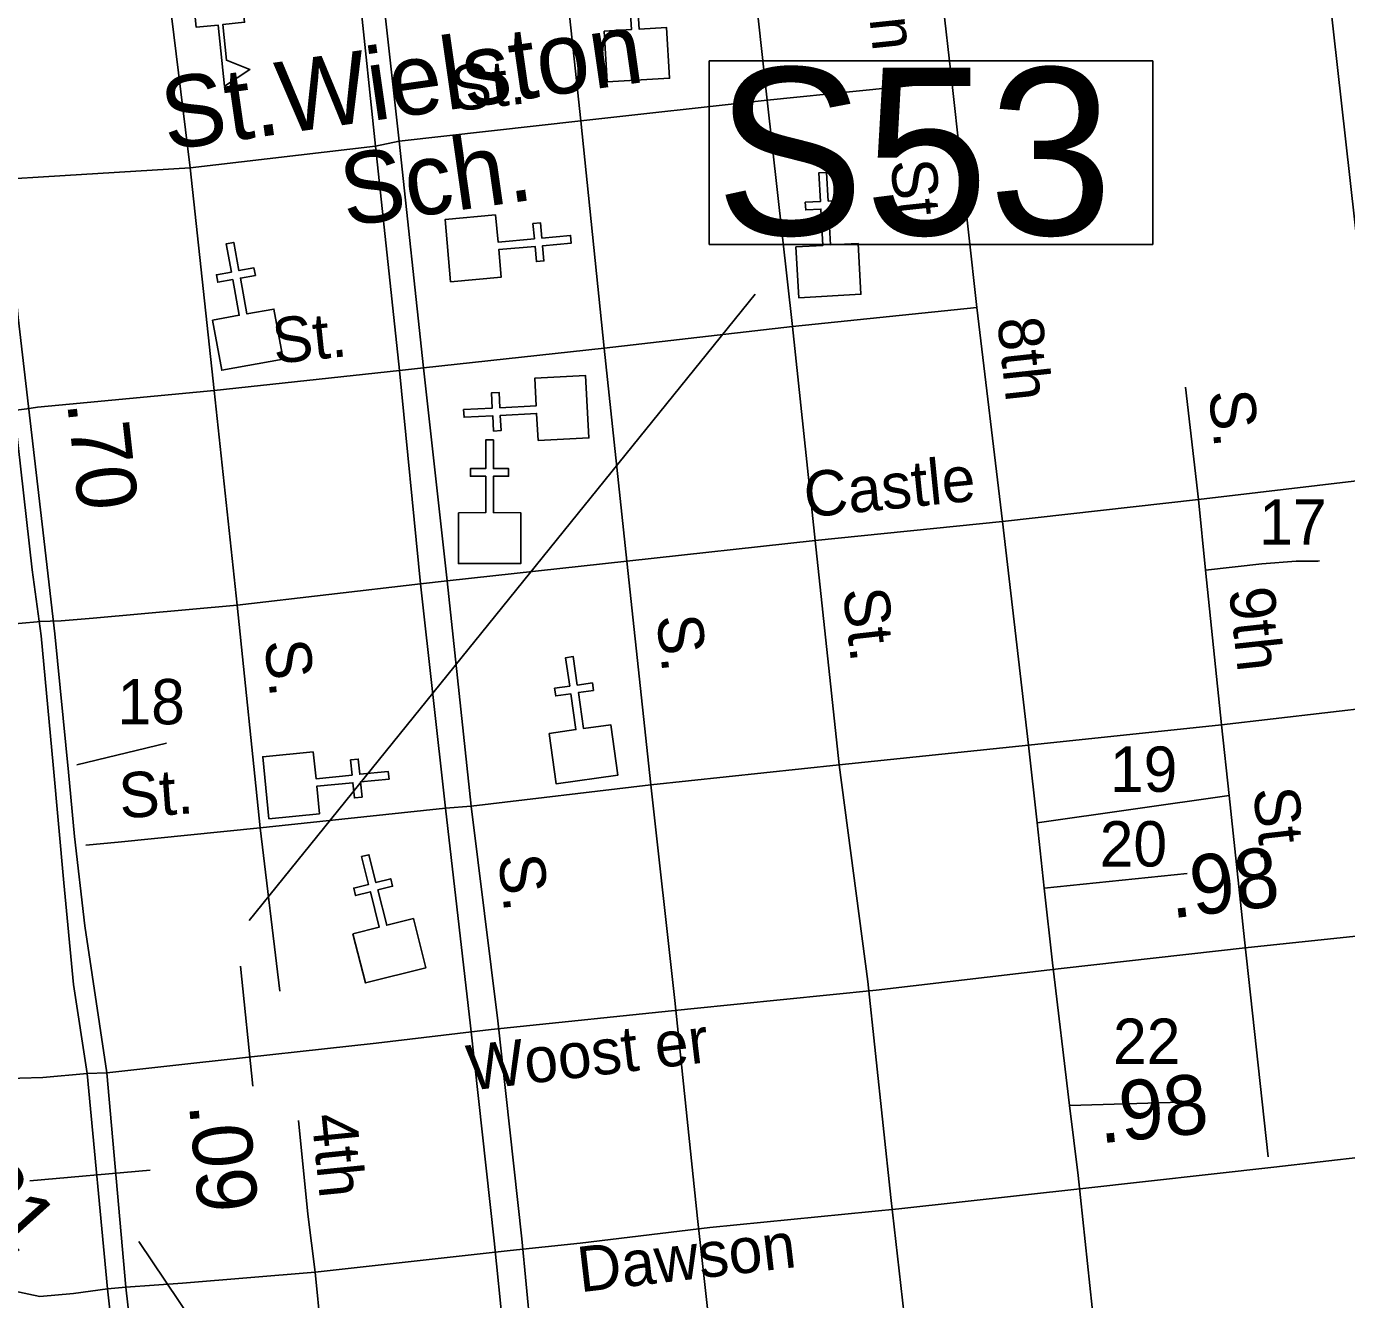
# Model space of a CAD drawing. Extents: x 2290055 to 2389491, y 66597 to 237875.
# Drawn here: x 2318827 to 2321593, y 174273 to 176940 of the extents above; entities that cross this region are included whole.
import ezdxf

# ---------------------------------------------------------------- set-up
doc = ezdxf.new("R2010")
doc.units = 0
for name, color, linetype in [('Exist Cultural Church CELL', 7, 'Continuous'), ('Exist Cultural Educational Facility Elementary CELL', 7, 'Continuous'), ('Exist Cultural Educational Facility Elementary Label', 7, 'Continuous'), ('Exist Road Non-System Type 51', 7, 'Continuous'), ('Exist Road Non-System Type 51 Label', 7, 'Continuous'), ('Exist Road Primary US Attributed', 7, 'Continuous'), ('Exist Road Primary US Divided Attributed', 7, 'Continuous'), ('Exist Road Primary US Label', 7, 'Continuous'), ('Exist Road Primary US Mileage Hundredths English Label', 7, 'Continuous'), ('Exist Road Primary US Structure Ovrhead Sign CELL', 7, 'Continuous'), ('Exist Road Primary US Structure Ovrhead Sign Number Label', 7, 'Continuous'), ('Exist Road Primary US UnDivided 4 Lane Attributed', 7, 'Continuous')]:
    doc.layers.add(name, color=color, linetype=linetype)

msp = doc.modelspace()

# ---------------------------------------------------------------- linework, layer by layer
at = {"layer": 'Exist Cultural Church CELL'}
for points in [[(2320037.5, 176929.9), (2320094.3, 176933.3), (2320089.9, 177009.3), (2320057.9, 177007.4), (2320057, 177023.4), (2320088.9, 177025.3), (2320085.4, 177085.3), (2320101.4, 177086.2), (2320104.9, 177026.2), (2320136.9, 177028.1), (2320137.8, 177012.1), (2320105.9, 177010.3), (2320110.3, 176934.3), (2320167.9, 176937.5), (2320174.2, 176831.3), (2320043.8, 176823.6)], [(2320438.9, 176477.9), (2320495.7, 176481.2), (2320491.5, 176557.2), (2320459.6, 176555.4), (2320458.7, 176571.4), (2320490.6, 176573.2), (2320487.3, 176633.2), (2320503.3, 176634.1), (2320506.6, 176574.1), (2320538.6, 176575.8), (2320539.5, 176559.9), (2320507.5, 176558.1), (2320511.7, 176482.1), (2320569.3, 176485.2), (2320575.2, 176378.9), (2320444.8, 176371.6)], [(2319809.9, 176544.9), (2319815.2, 176488.2), (2319891, 176495.1), (2319888.1, 176527), (2319904, 176528.4), (2319906.9, 176496.6), (2319966.8, 176502), (2319968.2, 176486.1), (2319908.3, 176480.6), (2319911.2, 176448.7), (2319895.3, 176447.3), (2319892.4, 176479.2), (2319816.6, 176472.3), (2319821.7, 176414.9), (2319715.7, 176405.2), (2319703.9, 176535.3)], [(2319216.9, 176324.5), (2319272.9, 176334.8), (2319259.3, 176409.7), (2319227.8, 176404), (2319224.9, 176419.7), (2319256.4, 176425.4), (2319245.7, 176484.6), (2319261.4, 176487.5), (2319272.2, 176428.3), (2319303.7, 176434), (2319306.5, 176418.3), (2319275.1, 176412.6), (2319288.7, 176337.7), (2319345.4, 176347.9), (2319364.5, 176243.2), (2319236, 176219.8)], [(2319898.9, 176072.3), (2319895.7, 176129.2), (2319819.7, 176125.1), (2319821.4, 176093.2), (2319805.5, 176092.3), (2319803.8, 176124.3), (2319743.7, 176121.1), (2319742.9, 176137.1), (2319802.9, 176140.3), (2319801.2, 176172.2), (2319817.2, 176173.1), (2319818.9, 176141.1), (2319894.9, 176145.2), (2319891.9, 176202.8), (2319998.2, 176208.4), (2320005.2, 176078)], [(2319732.1, 175921.2), (2319789.1, 175921.4), (2319789.1, 175997.5), (2319757.1, 175997.5), (2319757.1, 176013.5), (2319789.1, 176013.5), (2319789.1, 176073.6), (2319805.1, 176073.6), (2319805.1, 176013.5), (2319837.1, 176013.5), (2319837.1, 175997.5), (2319805.1, 175997.5), (2319805.1, 175921.4), (2319862.7, 175921.2), (2319862.7, 175814.8), (2319732.1, 175814.8)], [(2319921.8, 175458.6), (2319978.1, 175466.8), (2319967.4, 175542.1), (2319935.7, 175537.6), (2319933.4, 175553.4), (2319965.1, 175558), (2319956.6, 175617.5), (2319972.5, 175619.8), (2319981, 175560.2), (2320012.6, 175564.8), (2320014.9, 175548.9), (2319983.2, 175544.4), (2319994, 175469), (2320051.1, 175477.1), (2320066.2, 175371.7), (2319936.9, 175353.2)], [(2319427.8, 175420.6), (2319433.6, 175364), (2319509.3, 175371.6), (2319506.2, 175403.4), (2319522.1, 175405), (2319525.2, 175373.2), (2319585.1, 175379.1), (2319586.7, 175363.2), (2319526.8, 175357.2), (2319530, 175325.4), (2319514.1, 175323.8), (2319510.9, 175355.6), (2319435.2, 175348.1), (2319440.8, 175290.7), (2319334.9, 175280.1), (2319321.9, 175410.1)], [(2319511, 175039.3), (2319566.2, 175053.3), (2319547.6, 175127.1), (2319516.6, 175119.3), (2319512.7, 175134.8), (2319543.7, 175142.6), (2319529, 175201), (2319544.5, 175204.9), (2319559.2, 175146.6), (2319590.3, 175154.4), (2319594.2, 175138.9), (2319563.2, 175131.1), (2319581.8, 175057.2), (2319637.7, 175071.2), (2319663.7, 174968), (2319537.1, 174936.1)]]:
    msp.add_lwpolyline(points, close=True, dxfattribs=at)
at = {"layer": 'Exist Cultural Educational Facility Elementary CELL'}
msp.add_lwpolyline([(2319273.7, 177046), (2319283.9, 176948.6), (2319238.1, 176943.8), (2319246, 176869.1), (2319295.3, 176849.9), (2319242, 176815), (2319228.6, 176942.8), (2319182.8, 176938), (2319172.5, 177035.3)], close=True, dxfattribs=at)
at = {"layer": 'Exist Road Non-System Type 51'}
for p, q in [((2320765.3, 176824.7), (2320713, 177285.1)), ((2320378.6, 176785.5), (2320328.3, 177243.6)), ((2319988.2, 176742.1), (2319940.3, 177196.4)), ((2319558, 176689), (2319509.9, 177151.1)), ((2319607.9, 176699.2), (2319557.6, 177157.3)), ((2319169.9, 176643.7), (2319113.7, 177103.6)), ((2320378.6, 176785.5), (2320765.3, 176824.7)), ((2320817.9, 176350.9), (2320765.3, 176824.7)), ((2319988.2, 176742.1), (2320378.6, 176785.5)), ((2320431.5, 176311.3), (2320378.6, 176785.5)), ((2319607.9, 176699.2), (2319988.2, 176742.1)), ((2320037.2, 176265.9), (2319988.2, 176742.1)), ((2319169.9, 176643.7), (2319558, 176689)), ((2319558, 176689), (2319607.9, 176699.2)), ((2319608.8, 176219.1), (2319558, 176689)), ((2319658.5, 176225), (2319607.9, 176699.2)), ((2318862.6, 176624.8), (2318795, 176620.4)), ((2319169.9, 176643.7), (2318862.6, 176624.8)), ((2319220.2, 176177.4), (2319169.9, 176643.7)), ((2320431.5, 176311.3), (2320817.9, 176350.9)), ((2320871.7, 175902.8), (2320817.9, 176350.9)), ((2320037.2, 176265.9), (2320431.5, 176311.3)), ((2320479.1, 175863.3), (2320431.5, 176311.3)), ((2319658.5, 176225), (2320037.2, 176265.9)), ((2320084.7, 175819.4), (2320037.2, 176265.9)), ((2319220.2, 176177.4), (2319608.8, 176219.1)), ((2319608.8, 176219.1), (2319658.5, 176225)), ((2319652.4, 175772.5), (2319608.8, 176219.1)), ((2319708.3, 175778.6), (2319658.5, 176225)), ((2319220.2, 176177.4), (2318917.5, 176148.8)), ((2319268.2, 175727.4), (2319220.2, 176177.4)), ((2321282.1, 175948.9), (2321254.8, 176184.1)), ((2318917.5, 176148.8), (2318850.1, 176142.2)), ((2318827.8, 176138.9), (2318805.5, 176135.7)), ((2318850.1, 176142.2), (2318827.8, 176138.9)), ((2321668.2, 175994.4), (2321282.1, 175948.9)), ((2321282.1, 175948.9), (2320871.7, 175902.8)), ((2321297.3, 175801.2), (2321282.1, 175948.9)), ((2320871.7, 175902.8), (2320479.1, 175863.3)), ((2320926.4, 175434.6), (2320871.7, 175902.8)), ((2320479.1, 175863.3), (2320084.7, 175819.4)), ((2320529.9, 175393), (2320479.1, 175863.3)), ((2320084.7, 175819.4), (2319708.3, 175778.6)), ((2320135.1, 175351.5), (2320084.7, 175819.4)), ((2321330.7, 175476.9), (2321297.3, 175801.2)), ((2319652.4, 175772.5), (2319268.2, 175727.4)), ((2319708.3, 175778.6), (2319652.4, 175772.5)), ((2319705.2, 175302.3), (2319652.4, 175772.5)), ((2319758.8, 175306.4), (2319708.3, 175778.6)), ((2319268.2, 175727.4), (2318966.9, 175700.6)), ((2319316.6, 175261), (2319268.2, 175727.4)), ((2318876.9, 175693.8), (2318854.3, 175693)), ((2318899.5, 175694.7), (2318876.9, 175693.8)), ((2318966.9, 175700.6), (2318899.5, 175694.7)), ((2321721.1, 175522.2), (2321330.7, 175476.9)), ((2321330.7, 175476.9), (2320926.4, 175434.6)), ((2321346.4, 175329.2), (2321330.7, 175476.9)), ((2320926.4, 175434.6), (2320529.9, 175393)), ((2320944.2, 175271.8), (2320926.4, 175434.6)), ((2320529.9, 175393), (2320135.1, 175351.5)), ((2320589.9, 174939.2), (2320529.9, 175393)), ((2320135.1, 175351.5), (2319758.8, 175306.4)), ((2320185.2, 174899.2), (2320135.1, 175351.5)), ((2321378.7, 175026.6), (2321346.4, 175329.2)), ((2319705.2, 175302.3), (2319316.6, 175261)), ((2319758.8, 175306.4), (2319705.2, 175302.3)), ((2319757, 174846.2), (2319705.2, 175302.3)), ((2319814.7, 174856.7), (2319758.8, 175306.4)), ((2320959.1, 175135), (2320944.2, 175271.8)), ((2319316.6, 175261), (2319018.8, 175231.3)), ((2319358, 174918.7), (2319316.6, 175261)), ((2319018.8, 175231.3), (2318951.5, 175224.6)), ((2320976.3, 174978.5), (2320959.1, 175135)), ((2321428.5, 174572.3), (2321378.7, 175026.6)), ((2321012.3, 174679.5), (2320976.3, 174978.5)), ((2320637.7, 174486.9), (2320589.9, 174939.2)), ((2320233.1, 174443), (2320185.2, 174899.2)), ((2319864.9, 174400.5), (2319814.7, 174856.7)), ((2319807, 174396.3), (2319757, 174846.2)), ((2321030, 174532.6), (2321012.3, 174679.5)), ((2321080.8, 174054.5), (2321030, 174532.6)), ((2320692.7, 174008.9), (2320637.7, 174486.9)), ((2320286.2, 173963), (2320233.1, 174443)), ((2319807, 174396.3), (2319855.9, 173916.1)), ((2319909.8, 173920.2), (2319864.9, 174400.5)), ((2319477.7, 173868.9), (2319431.9, 174330.6))]:
    msp.add_line(p, q, dxfattribs=at)
for points in [[(2321668.2, 175994.4), (2321646.1, 176205.5), (2321599.3, 176623.7), (2321556.1, 177010.3), (2321519.7, 177374.8)], [(2321297.3, 175801.2), (2321414.8, 175814.3), (2321487.3, 175819.8), (2321532.5, 175819.8), (2321535.7, 175820.1)], [(2318854.3, 175693), (2318849.2, 175692.8), (2318786.8, 175687.3)], [(2318932.9, 175392.9), (2319120.4, 175438.7)], [(2320944.2, 175271.8), (2321346.4, 175329.2)], [(2320959.1, 175135), (2321258.8, 175165.2)], [(2321012.3, 174679.5), (2321246.6, 174686.4)], [(2319397.1, 174648.4), (2319416.7, 174452.1), (2319431.9, 174330.6)]]:
    msp.add_lwpolyline(points, dxfattribs=at)
at = {"layer": 'Exist Road Primary US Attributed'}
for points in [[(2318954, 174746.3), (2318861.5, 174737.8), (2318813.3, 174737), (2318723.4, 174736.1), (2318637.3, 174742.9), (2318564, 174757.4), (2318487.7, 174776.2), (2318403.3, 174801.7), (2318344.5, 174825.6), (2318266.9, 174859.7), (2318144.2, 174904.9)], [(2318144.2, 174904.9), (2318184.7, 174867.4), (2318237.1, 174841), (2318287.8, 174809.4), (2318341.9, 174773.6), (2318407.6, 174722.5), (2318463.5, 174655.8), (2318494.4, 174618.9), (2318552.9, 174532.4), (2318620.5, 174448.7), (2318677.5, 174376.5), (2318714.8, 174334), (2318759.9, 174303.4), (2318799, 174291.5), (2318855, 174279.6), (2318925.6, 174285.5), (2318996.9, 174295.7)], [(2318996.9, 174295.7), (2319035.2, 174299.1)]]:
    msp.add_lwpolyline(points, dxfattribs=at)
at = {"layer": 'Exist Road Primary US Divided Attributed'}
for p, q in [((2318954, 174746.3), (2318996.9, 174295.7)), ((2319035.2, 174299.1), (2318995.3, 174748))]:
    msp.add_line(p, q, dxfattribs=at)
for points in [[(2318954, 174746.3), (2318925.8, 174933), (2318905.4, 175146.1), (2318882.8, 175393.3), (2318857.6, 175663.5), (2318838.9, 175801.6), (2318803.5, 176117.8), (2318766.4, 176430.7), (2318749, 176592.6), (2318705.1, 176960.9), (2318697, 177057.2), (2318668.8, 177303.5), (2318653.1, 177503), (2318602.4, 177914.7), (2318601.1, 177963.3), (2318610.4, 177996.5)], [(2318610.4, 177996.5), (2318640.7, 177967.5), (2318659.5, 177740), (2318708, 177312.1), (2318756.6, 176877.3), (2318809.5, 176330.1), (2318859.8, 175897.1), (2318886.2, 175667.8), (2318915.2, 175378), (2318928, 175243.3), (2318949.3, 175055.8), (2318995.3, 174748)], [(2318996.9, 174295.7), (2319224.7, 172226.5), (2319248.7, 172005.9), (2319323.9, 171536)], [(2319323.9, 171536), (2319294.4, 172009.3), (2319272, 172212.1), (2319035.2, 174299.1)]]:
    msp.add_lwpolyline(points, dxfattribs=at)
at = {"layer": 'Exist Road Primary US Structure Ovrhead Sign CELL'}
for p, q in [((2319275.2, 174971.3), (2319301, 174719.7)), ((2318834.1, 174521.6), (2319086.1, 174543.7))]:
    msp.add_line(p, q, dxfattribs=at)
at = {"layer": 'Exist Road Primary US Structure Ovrhead Sign Number Label'}
msp.add_line((2319293.5, 175067.2), (2320353.8, 176379.1), dxfattribs=at)
msp.add_lwpolyline([(2320257.5, 176867.5), (2321186.5, 176867.5), (2321186.5, 176483.4), (2320257.5, 176483.4)], close=True, dxfattribs=at)
msp.add_lwpolyline([(2319062.3, 174394.3), (2319565.3, 173646.6), (2320727.7, 172749.4)], dxfattribs=at)
at = {"layer": 'Exist Road Primary US UnDivided 4 Lane Attributed'}
for points in [[(2324143.5, 175313.3), (2324011.8, 175301.1), (2323736.3, 175269.5), (2323357, 175227.1), (2322967.5, 175185.3), (2322577.9, 175138.4), (2322173.9, 175095), (2321777.9, 175051.5), (2321386.3, 175010.6), (2320995, 174966.3), (2320607.2, 174921.1), (2320218.5, 174881.9), (2319800.8, 174838.4), (2319559.6, 174810.3), (2319177.7, 174768.5), (2318995.3, 174748)], [(2319035.2, 174299.1), (2319154.1, 174307.6), (2319431.9, 174330.6), (2319840.6, 174375.6), (2319986.8, 174390.9), (2320258.7, 174424), (2320654.6, 174463.1), (2321040.3, 174505.6), (2321440.5, 174550.6), (2321828.8, 174594.8), (2322228.2, 174639), (2322628.4, 174683.2), (2323012.4, 174723.1), (2323406.6, 174765.6), (2323806, 174805.5), (2324048.2, 174836.8), (2324192.9, 174850.6)], [(2318995.3, 174748), (2318954, 174746.3)]]:
    msp.add_lwpolyline(points, dxfattribs=at)

# ---------------------------------------------------------------- texts
at = {"layer": 'Exist Cultural Educational Facility Elementary Label'}
for s, p in [('St.Wielston', (2319121, 176680.4)), ('Sch.', (2319495.9, 176520.7))]:
    msp.add_text(s, height=150, rotation=8.1326, dxfattribs=at).set_placement(p)
at = {"layer": 'Exist Road Non-System Type 51 Label'}
for s, rotation, p in [('Wilson', 276.0235, (2320560.5, 177265)), ('St.', 6.4437, (2319721.4, 176761.5)), ('St.', 276.0597, (2320636.7, 176657.5)), ('St.', 5.9935, (2319347.1, 176233.1)), ('8th', 276.168, (2320860.6, 176326.8)), ('S.', 276.1422, (2321303.4, 176174.5)), ('Castle', 5.7446, (2320460.4, 175910.9)), ('9th', 276.168, (2321346, 175760.9)), ('St.', 276.4719, (2320537.2, 175759.8)), ('S.', 276.1422, (2320146.7, 175703.7)), ('S.', 275.9155, (2319325.5, 175651.9)), ('St.', 4.2353, (2319024.2, 175280.5)), ('St.', 276.4719, (2321396.4, 175341.9)), ('S.', 276.2776, (2319815.3, 175201.8)), ('4th', 275.7611, (2319423.8, 174658.8))]:
    msp.add_text(s, height=95, rotation=rotation, dxfattribs=at).set_placement(p)
for s, p in [('17', (2321409.4, 175854.3)), ('18', (2319017.6, 175477.9)), ('19', (2321096.8, 175336.5)), ('20', (2321075.3, 175180.1)), ('22', (2321103.3, 174766.6))]:
    msp.add_text(s, height=95, dxfattribs=at).set_placement(p)
at = {"layer": 'Exist Road Primary US Label'}
for s, rotation, p in [('Woost er', 6.839, (2319755.8, 174710.4)), ('Dawson', 6.6469, (2319987, 174288.1))]:
    msp.add_text(s, height=95, rotation=rotation, dxfattribs=at).set_placement(p)
at = {"layer": 'Exist Road Primary US Mileage Hundredths English Label'}
for s, rotation, p in [('.70', 276.2917, (2318911.9, 176152)), ('.98', 6.8146, (2321226, 175071.3)), ('.98', 5.6938, (2321076.2, 174600)), ('.09', 275.1959, (2319167.4, 174682)), ('.21', 311.9238, (2318653.1, 174534.6))]:
    msp.add_text(s, height=125, rotation=rotation, dxfattribs=at).set_placement(p)
at = {"layer": 'Exist Road Primary US Structure Ovrhead Sign Number Label'}
msp.add_text('S53', height=350, dxfattribs=at).set_placement((2320270.1, 176503.2))

doc.saveas('drawing.dxf')
